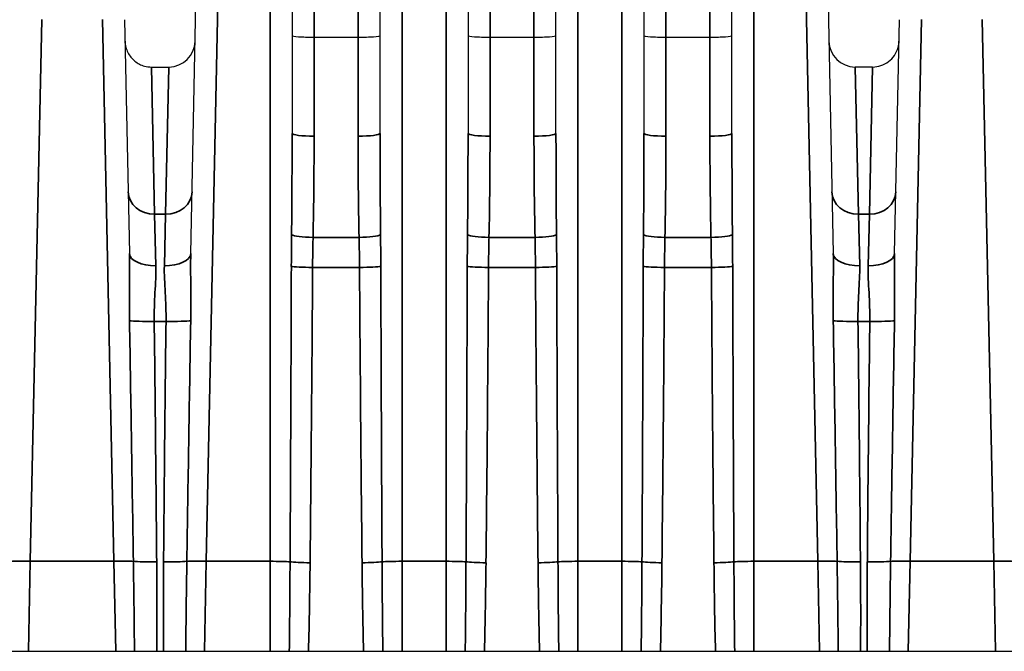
# Model space of a CAD drawing. Header units: millimetres. Extents: x 399 to 6233, y -1870 to 1602.
# Tile 508 of 656: x 5994 to 6016, y -201 to -187. Entities that reach past the tile are written whole.
import ezdxf

# ---------------------------------------------------------------- set-up
doc = ezdxf.new("R2010")
doc.units = ezdxf.units.MM
doc.layers.add('可見 (ISO)', color=7, linetype='Continuous', lineweight=25)
doc.layers.add('窄部可見 (ISO)', color=7, linetype='Continuous', lineweight=35)

msp = doc.modelspace()

# ---------------------------------------------------------------- linework, layer by layer
at = {"layer": '可見 (ISO)'}
for p, q in [((5997.845, -192.335), (5997.964, -186.656)), ((6000.149, -186.666), (6000.149, -189.603)), ((6002.149, -189.603), (6002.149, -186.666)), ((6004.149, -186.666), (6004.149, -189.603)), ((6006.149, -189.603), (6006.149, -186.666)), ((6008.149, -186.666), (6008.149, -189.603)), ((6010.149, -189.603), (6010.149, -186.666)), ((6012.334, -186.656), (6012.453, -192.335)), ((5996.341, -187.018), (5996.453, -192.335)), ((6013.845, -192.335), (6013.956, -187.018)), ((6001.649, -187.423), (6000.649, -187.423)), ((6005.649, -187.423), (6004.649, -187.423)), ((6009.649, -187.423), (6008.649, -187.423)), ((5996.951, -188.094), (5997.346, -188.094)), ((6013.346, -188.094), (6012.951, -188.094)), ((5977.149, -201.381), (6081.649, -201.381))]:
    msp.add_line(p, q, dxfattribs=at)
for centre, start, end in [((5997.346, -187.494), 270, 358.8), ((6012.951, -187.494), 181.2, 270)]:
    msp.add_arc(centre, 0.6, start, end, dxfattribs=at)
for points, knots in [([(5996.352, -187.507), (5996.352, -187.53), (5996.354, -187.553), (5996.36, -187.598), (5996.364, -187.621), (5996.381, -187.685), (5996.396, -187.726), (5996.435, -187.802), (5996.458, -187.838), (5996.51, -187.903), (5996.54, -187.933), (5996.605, -187.986), (5996.641, -188.009), (5996.715, -188.047), (5996.755, -188.062), (5996.846, -188.087), (5996.899, -188.094), (5996.951, -188.094)], [0, 0, 0, 0, 0.00692113, 0.00692113, 0.01375081, 0.01375081, 0.02679823, 0.02679823, 0.0393646, 0.0393646, 0.05193098, 0.05193098, 0.06449736, 0.06449736, 0.07706374, 0.07706374, 0.09281981, 0.09281981, 0.09281981, 0.09281981]), ([(6000.649, -187.423), (6000.517, -187.423), (6000.388, -187.419), (6000.295, -187.412), (6000.203, -187.404), (6000.149, -187.393), (6000.149, -187.382)], [0, 0, 0, 0, 0.0003907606, 0.0003907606, 0.0003907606, 0.0007815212, 0.0007815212, 0.0007815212, 0.0007815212]), ([(6002.149, -187.382), (6002.149, -187.393), (6002.095, -187.404), (6002.002, -187.412), (6001.91, -187.419), (6001.781, -187.423), (6001.649, -187.423)], [-0.0000151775, -0.0000151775, -0.0000151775, -0.0000151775, 0.0003793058, 0.0003793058, 0.0003793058, 0.0007737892, 0.0007737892, 0.0007737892, 0.0007737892]), ([(6004.649, -187.423), (6004.517, -187.423), (6004.388, -187.419), (6004.295, -187.412), (6004.203, -187.404), (6004.149, -187.393), (6004.149, -187.382)], [0, 0, 0, 0, 0.0003907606, 0.0003907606, 0.0003907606, 0.0007815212, 0.0007815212, 0.0007815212, 0.0007815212]), ([(6006.149, -187.382), (6006.149, -187.393), (6006.095, -187.404), (6006.002, -187.412), (6005.91, -187.419), (6005.781, -187.423), (6005.649, -187.423)], [-0.0000151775, -0.0000151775, -0.0000151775, -0.0000151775, 0.0003793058, 0.0003793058, 0.0003793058, 0.0007737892, 0.0007737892, 0.0007737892, 0.0007737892]), ([(6008.649, -187.423), (6008.517, -187.423), (6008.388, -187.419), (6008.295, -187.412), (6008.203, -187.404), (6008.149, -187.393), (6008.149, -187.382)], [0, 0, 0, 0, 0.0003907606, 0.0003907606, 0.0003907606, 0.0007815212, 0.0007815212, 0.0007815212, 0.0007815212]), ([(6010.149, -187.382), (6010.149, -187.393), (6010.095, -187.404), (6010.002, -187.412), (6009.91, -187.419), (6009.781, -187.423), (6009.649, -187.423)], [-0.0000151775, -0.0000151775, -0.0000151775, -0.0000151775, 0.0003793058, 0.0003793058, 0.0003793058, 0.0007737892, 0.0007737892, 0.0007737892, 0.0007737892]), ([(6013.346, -188.094), (6013.411, -188.094), (6013.476, -188.083), (6013.599, -188.042), (6013.658, -188.011), (6013.762, -187.932), (6013.807, -187.883), (6013.88, -187.776), (6013.908, -187.715), (6013.931, -187.629), (6013.936, -187.605), (6013.944, -187.556), (6013.946, -187.531), (6013.946, -187.507)], [0, 0, 0, 0, 0.01938058, 0.01938058, 0.03888823, 0.03888823, 0.05839129, 0.05839129, 0.07789451, 0.07789451, 0.08520881, 0.08520881, 0.09263584, 0.09263584, 0.09263584, 0.09263584])]:
    msp.add_open_spline(points, degree=3, knots=knots, dxfattribs=at)
at = {"layer": '窄部可見 (ISO)'}
for p, q in [((6000.649, -187.423), (6000.649, -184.933)), ((6001.649, -184.933), (6001.649, -187.423)), ((6004.649, -187.423), (6004.649, -184.933)), ((6005.649, -184.933), (6005.649, -187.423)), ((6008.649, -187.423), (6008.649, -184.933)), ((6009.649, -184.933), (6009.649, -187.423)), ((5998.464, -186.649), (5998.198, -199.334)), ((5999.649, -199.334), (5999.649, -186.649)), ((6002.649, -186.649), (6002.649, -199.334)), ((6003.649, -199.334), (6003.649, -186.649)), ((6006.649, -186.649), (6006.649, -199.334)), ((6007.649, -199.334), (6007.649, -186.649)), ((6010.649, -186.649), (6010.649, -199.334)), ((6012.1, -199.334), (6011.834, -186.649)), ((5994.456, -187.011), (5994.198, -199.334)), ((5996.1, -199.334), (5995.841, -187.011)), ((6014.456, -187.011), (6014.198, -199.334)), ((6016.1, -199.334), (6015.841, -187.011)), ((6000.649, -187.423), (6000.649, -189.666)), ((6001.649, -189.666), (6001.649, -187.423)), ((6004.649, -187.423), (6004.649, -189.666)), ((6005.649, -189.666), (6005.649, -187.423)), ((6008.649, -187.423), (6008.649, -189.666)), ((6009.649, -189.666), (6009.649, -187.423)), ((5996.951, -188.094), (5997.023, -191.442)), ((5997.346, -188.094), (5997.275, -191.442)), ((6013.023, -191.442), (6012.951, -188.094)), ((6013.275, -191.442), (6013.346, -188.094)), ((5997.023, -191.442), (5997.275, -191.442)), ((5997.053, -192.612), (5997.023, -191.442)), ((5997.275, -191.442), (5997.245, -192.612)), ((6013.023, -191.442), (6013.275, -191.442)), ((6013.053, -192.612), (6013.023, -191.442)), ((6013.275, -191.442), (6013.245, -192.612)), ((6000.626, -191.969), (6001.672, -191.969)), ((6004.626, -191.969), (6005.672, -191.969)), ((6008.626, -191.969), (6009.672, -191.969)), ((6001.682, -192.652), (6000.615, -192.652)), ((6005.682, -192.652), (6004.615, -192.652)), ((6009.682, -192.652), (6008.615, -192.652)), ((5997.283, -193.879), (5997.015, -193.879)), ((6013.283, -193.879), (6013.015, -193.879)), ((5994.155, -201.381), (5994.198, -199.334)), ((5994.198, -199.334), (5996.1, -199.334)), ((5996.1, -199.334), (5996.142, -201.381)), ((5998.155, -201.381), (5998.198, -199.334)), ((5998.198, -199.334), (5999.649, -199.334)), ((5999.649, -199.334), (5999.649, -201.381)), ((6002.649, -199.334), (6003.649, -199.334)), ((6002.649, -201.381), (6002.649, -199.334)), ((6003.649, -199.334), (6003.649, -201.381)), ((6006.649, -199.334), (6007.649, -199.334)), ((6006.649, -201.381), (6006.649, -199.334)), ((6007.649, -199.334), (6007.649, -201.381)), ((6010.649, -199.334), (6012.1, -199.334)), ((6010.649, -201.381), (6010.649, -199.334)), ((6012.1, -199.334), (6012.142, -201.381)), ((6014.155, -201.381), (6014.198, -199.334)), ((6014.198, -199.334), (6016.1, -199.334)), ((6016.1, -199.334), (6016.142, -201.381))]:
    msp.add_line(p, q, dxfattribs=at)
for centre, major_axis, ratio, start_param, end_param in [((5999.649, -189.603), (0, 10.755), 0.04649, 4.496293, 4.712389), ((6000.649, -189.603), (-0.5, 0), 0.127071, 0, 1.570796), ((6000.144, -190.245), (-0.039, -7.61), 0.0662, 1.342574, 1.647186), ((6001.649, -189.603), (0.5, 0), 0.127071, 4.712389, 6.283185), ((6002.154, -190.245), (0.039, -7.61), 0.0662, 4.635999, 4.940611), ((6002.649, -189.603), (0, 10.755), 0.04649, 1.570796, 1.786892), ((6003.649, -189.603), (0, 10.755), 0.04649, 4.496293, 4.712389), ((6004.649, -189.603), (-0.5, 0), 0.127071, 0, 1.570796), ((6004.144, -190.245), (-0.039, -7.61), 0.0662, 1.342574, 1.647186), ((6005.649, -189.603), (0.5, 0), 0.127071, 4.712389, 6.283185), ((6006.154, -190.245), (0.039, -7.61), 0.0662, 4.635999, 4.940611), ((6006.649, -189.603), (0, 10.755), 0.04649, 1.570796, 1.786892), ((6007.649, -189.603), (0, 10.755), 0.04649, 4.496293, 4.712389), ((6008.649, -189.603), (-0.5, 0), 0.127071, 0, 1.570796), ((6008.144, -190.245), (-0.039, -7.61), 0.0662, 1.342574, 1.647186), ((6009.649, -189.603), (0.5, 0), 0.127071, 4.712389, 6.283185), ((6010.154, -190.245), (0.039, -7.61), 0.0662, 4.635999, 4.940611), ((6010.649, -189.603), (0, 10.755), 0.04649, 1.570796, 1.786892), ((5997.023, -190.919), (-0.6, -0.013), 0.871195, 0, 1.552549), ((5997.275, -190.919), (0.6, -0.013), 0.871195, 4.730636, 6.283185), ((6013.023, -190.919), (-0.6, -0.013), 0.871195, 0, 1.552549), ((6013.275, -190.919), (0.6, -0.013), 0.871195, 4.730636, 6.283185), ((6000.626, -191.905), (-0.5, 0.01), 0.127044, 0.217755, 1.573394), ((6001.672, -191.905), (0.5, 0.01), 0.127044, 4.709792, 6.06543), ((6004.626, -191.905), (-0.5, 0.01), 0.127044, 0.217755, 1.573394), ((6005.672, -191.905), (0.5, 0.01), 0.127044, 4.709792, 6.06543), ((6008.626, -191.905), (-0.5, 0.01), 0.127044, 0.217755, 1.573394), ((6009.672, -191.905), (0.5, 0.01), 0.127044, 4.709792, 6.06543), ((5997.053, -192.323), (-0.6, -0.013), 0.481235, 0, 1.560716), ((5997.245, -192.323), (0.6, -0.013), 0.481235, 4.722469, 6.283185), ((6013.053, -192.323), (-0.6, -0.013), 0.481235, 0, 1.560716), ((6013.245, -192.323), (0.6, -0.013), 0.481235, 4.722469, 6.283185), ((5999.649, -181.909), (0, 41.815), 0.011957, 4.282281, 4.453176), ((6000.615, -192.622), (-0.5, 0.003), 0.058757, 0.25951, 1.571169), ((6000.097, -188.677), (-0.114, -29.46), 0.018289, 1.199539, 1.435531), ((6001.682, -192.622), (0.5, 0.003), 0.058757, 4.712016, 6.023676), ((6002.201, -188.677), (0.114, -29.46), 0.018289, 4.847654, 5.083646), ((6002.649, -181.909), (0, 41.815), 0.011957, 1.830009, 2.000904), ((6003.649, -181.909), (0, 41.815), 0.011957, 4.282281, 4.453176), ((6004.615, -192.622), (-0.5, 0.003), 0.058757, 0.25951, 1.571169), ((6004.097, -188.677), (-0.114, -29.46), 0.018289, 1.199539, 1.435531), ((6005.682, -192.622), (0.5, 0.003), 0.058757, 4.712016, 6.023676), ((6006.201, -188.677), (0.114, -29.46), 0.018289, 4.847654, 5.083646), ((6006.649, -181.909), (0, 41.815), 0.011957, 1.830009, 2.000904), ((6007.649, -181.909), (0, 41.815), 0.011957, 4.282281, 4.453176), ((6008.615, -192.622), (-0.5, 0.003), 0.058757, 0.25951, 1.571169), ((6008.097, -188.677), (-0.114, -29.46), 0.018289, 1.199539, 1.435531), ((6009.682, -192.622), (0.5, 0.003), 0.058757, 4.712016, 6.023676), ((6010.201, -188.677), (0.114, -29.46), 0.018289, 4.847654, 5.083646), ((6010.649, -181.909), (0, 41.815), 0.011957, 1.830009, 2.000904), ((5995.646, -177.724), (-0.964, 45.999), 0.010868, 4.2231, 4.353678), ((5997.015, -193.844), (-0.6, -0.007), 0.058754, 0.357898, 1.570091), ((5996.294, -186.512), (0.533, -32.384), 0.019013, 1.16289, 1.340965), ((5998.004, -186.512), (-0.533, -32.384), 0.019013, 4.94222, 5.120295), ((5997.283, -193.844), (0.6, -0.007), 0.058754, 4.713094, 5.925287), ((5998.651, -177.724), (0.964, 45.999), 0.010868, 1.929507, 2.060085), ((6011.646, -177.724), (-0.964, 45.999), 0.010868, 4.2231, 4.353678), ((6013.015, -193.844), (-0.6, -0.007), 0.058754, 0.357898, 1.570091), ((6012.294, -186.512), (0.533, -32.384), 0.019013, 1.16289, 1.340965), ((6014.004, -186.512), (-0.533, -32.384), 0.019013, 4.94222, 5.120295), ((6013.283, -193.844), (0.6, -0.007), 0.058754, 4.713094, 5.925287), ((6014.651, -177.724), (0.964, 45.999), 0.010868, 1.929507, 2.060085), ((5994.198, -199.352), (0.5, -0.01), 0.034892, 1.571527, 2.653535), ((5996.1, -199.352), (-0.5, -0.01), 0.034892, 3.62965, 4.711658), ((5997.071, -199.313), (0.6, 0.005), 0.058756, 3.630245, 4.711905), ((5997.227, -199.313), (0.6, -0.005), 0.058756, 4.712873, 5.794533), ((5998.198, -199.352), (-0.5, 0.01), 0.034892, 4.71312, 5.795128), ((5999.649, -199.352), (-0.5, 0), 0.034899, 3.571701, 4.712389), ((6000.558, -199.337), (-0.5, 0.005), 0.058755, 0.430622, 1.571441), ((6001.74, -199.337), (-0.5, -0.005), 0.058755, 1.570151, 2.710971), ((6002.649, -199.352), (-0.5, 0), 0.034899, 4.712389, 5.853077), ((6003.649, -199.352), (-0.5, 0), 0.034899, 3.571701, 4.712389), ((6004.558, -199.337), (-0.5, 0.005), 0.058755, 0.430622, 1.571441), ((6005.74, -199.337), (-0.5, -0.005), 0.058755, 1.570151, 2.710971), ((6006.649, -199.352), (-0.5, 0), 0.034899, 4.712389, 5.853077), ((6007.649, -199.352), (-0.5, 0), 0.034899, 3.571701, 4.712389), ((6008.558, -199.337), (-0.5, 0.005), 0.058755, 0.430622, 1.571441), ((6009.74, -199.337), (-0.5, -0.005), 0.058755, 1.570151, 2.710971), ((6010.649, -199.352), (-0.5, 0), 0.034899, 4.712389, 5.853077), ((6012.1, -199.352), (-0.5, -0.01), 0.034892, 3.62965, 4.711658), ((6013.071, -199.313), (-0.6, -0.005), 0.058756, 0.488652, 1.570312), ((6013.227, -199.313), (0.6, -0.005), 0.058756, 4.712873, 5.794533), ((6014.198, -199.352), (-0.5, 0.01), 0.034892, 4.71312, 5.795128), ((6016.1, -199.352), (-0.5, -0.01), 0.034892, 3.62965, 4.711658)]:
    msp.add_ellipse(centre, major_axis=major_axis, ratio=ratio, start_param=start_param, end_param=end_param, dxfattribs=at)
for points, knots in [([(6000.132, -192.627), (6000.132, -192.515), (6000.133, -192.403), (6000.134, -192.291), (6000.135, -192.163), (6000.136, -192.036), (6000.137, -191.909)], [0, 0, 0, 0, 0.0003365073, 0.0003365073, 0.0003365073, 0.0007195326, 0.0007195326, 0.0007195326, 0.0007195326]), ([(6000.626, -191.969), (6000.623, -192.089), (6000.621, -192.211), (6000.619, -192.332), (6000.617, -192.438), (6000.616, -192.545), (6000.615, -192.652)], [0, 0, 0, 0, 0.0003655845, 0.0003655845, 0.0003655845, 0.0006862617, 0.0006862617, 0.0006862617, 0.0006862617]), ([(6001.682, -192.652), (6001.682, -192.545), (6001.68, -192.438), (6001.679, -192.332), (6001.677, -192.211), (6001.675, -192.089), (6001.672, -191.969)], [0, 0, 0, 0, 0.0003206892, 0.0003206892, 0.0003206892, 0.0006862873, 0.0006862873, 0.0006862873, 0.0006862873]), ([(6002.16, -191.909), (6002.162, -192.036), (6002.163, -192.163), (6002.164, -192.291), (6002.165, -192.403), (6002.165, -192.515), (6002.166, -192.627)], [0, 0, 0, 0, 0.0003830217, 0.0003830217, 0.0003830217, 0.0007195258, 0.0007195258, 0.0007195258, 0.0007195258]), ([(6004.132, -192.627), (6004.132, -192.515), (6004.133, -192.403), (6004.134, -192.291), (6004.135, -192.163), (6004.136, -192.036), (6004.137, -191.909)], [0, 0, 0, 0, 0.0003365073, 0.0003365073, 0.0003365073, 0.0007195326, 0.0007195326, 0.0007195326, 0.0007195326]), ([(6004.626, -191.969), (6004.623, -192.089), (6004.621, -192.211), (6004.619, -192.332), (6004.617, -192.438), (6004.616, -192.545), (6004.615, -192.652)], [0, 0, 0, 0, 0.0003655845, 0.0003655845, 0.0003655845, 0.0006862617, 0.0006862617, 0.0006862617, 0.0006862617]), ([(6005.682, -192.652), (6005.682, -192.545), (6005.68, -192.438), (6005.679, -192.332), (6005.677, -192.211), (6005.675, -192.089), (6005.672, -191.969)], [0, 0, 0, 0, 0.0003206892, 0.0003206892, 0.0003206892, 0.0006862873, 0.0006862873, 0.0006862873, 0.0006862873]), ([(6006.16, -191.909), (6006.162, -192.036), (6006.163, -192.163), (6006.164, -192.291), (6006.165, -192.403), (6006.165, -192.515), (6006.166, -192.627)], [0, 0, 0, 0, 0.0003830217, 0.0003830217, 0.0003830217, 0.0007195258, 0.0007195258, 0.0007195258, 0.0007195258]), ([(6008.132, -192.627), (6008.132, -192.515), (6008.133, -192.403), (6008.134, -192.291), (6008.135, -192.163), (6008.136, -192.036), (6008.137, -191.909)], [0, 0, 0, 0, 0.0003365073, 0.0003365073, 0.0003365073, 0.0007195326, 0.0007195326, 0.0007195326, 0.0007195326]), ([(6008.626, -191.969), (6008.623, -192.089), (6008.621, -192.211), (6008.619, -192.332), (6008.617, -192.438), (6008.616, -192.545), (6008.615, -192.652)], [0, 0, 0, 0, 0.0003655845, 0.0003655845, 0.0003655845, 0.0006862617, 0.0006862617, 0.0006862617, 0.0006862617]), ([(6009.682, -192.652), (6009.682, -192.545), (6009.68, -192.438), (6009.679, -192.332), (6009.677, -192.211), (6009.675, -192.089), (6009.672, -191.969)], [0, 0, 0, 0, 0.0003206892, 0.0003206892, 0.0003206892, 0.0006862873, 0.0006862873, 0.0006862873, 0.0006862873]), ([(6010.16, -191.909), (6010.162, -192.036), (6010.163, -192.163), (6010.164, -192.291), (6010.165, -192.403), (6010.165, -192.515), (6010.166, -192.627)], [0, 0, 0, 0, 0.0003830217, 0.0003830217, 0.0003830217, 0.0007195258, 0.0007195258, 0.0007195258, 0.0007195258]), ([(5996.453, -193.863), (5996.449, -193.605), (5996.45, -193.348), (5996.452, -193.093), (5996.452, -193.086), (5996.452, -193.08), (5996.452, -193.074), (5996.454, -192.826), (5996.458, -192.579), (5996.453, -192.335)], [0, 0, 0, 0, 0.000774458, 0.000774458, 0.000774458, 0.000793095, 0.000793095, 0.000793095, 0.001548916, 0.001548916, 0.001548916, 0.001548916]), ([(5997.845, -192.335), (5997.84, -192.58), (5997.843, -192.829), (5997.846, -193.079), (5997.846, -193.084), (5997.846, -193.089), (5997.846, -193.094), (5997.848, -193.349), (5997.849, -193.605), (5997.845, -193.863)], [0, 0, 0, 0, 0.000759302, 0.000759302, 0.000759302, 0.000774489, 0.000774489, 0.000774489, 0.001548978, 0.001548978, 0.001548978, 0.001548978]), ([(6012.453, -193.863), (6012.449, -193.605), (6012.45, -193.348), (6012.452, -193.093), (6012.452, -193.086), (6012.452, -193.08), (6012.452, -193.074), (6012.454, -192.826), (6012.458, -192.579), (6012.453, -192.335)], [0, 0, 0, 0, 0.000774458, 0.000774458, 0.000774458, 0.000793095, 0.000793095, 0.000793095, 0.001548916, 0.001548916, 0.001548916, 0.001548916]), ([(6013.845, -192.335), (6013.84, -192.58), (6013.843, -192.829), (6013.846, -193.079), (6013.846, -193.084), (6013.846, -193.089), (6013.846, -193.094), (6013.848, -193.349), (6013.849, -193.605), (6013.845, -193.863)], [0, 0, 0, 0, 0.000759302, 0.000759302, 0.000759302, 0.000774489, 0.000774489, 0.000774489, 0.001548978, 0.001548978, 0.001548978, 0.001548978]), ([(5997.053, -192.612), (5997.057, -192.807), (5997.044, -193.011), (5997.021, -193.435), (5997.012, -193.656), (5997.015, -193.879)], [0, 0, 0, 0, 0.000661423, 0.000661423, 0.001322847, 0.001322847, 0.001322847, 0.001322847]), ([(5997.283, -193.879), (5997.286, -193.656), (5997.277, -193.439), (5997.254, -193.015), (5997.24, -192.807), (5997.245, -192.612)], [0, 0, 0, 0, 0.000661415, 0.000661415, 0.001322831, 0.001322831, 0.001322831, 0.001322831]), ([(6013.053, -192.612), (6013.057, -192.807), (6013.044, -193.011), (6013.021, -193.435), (6013.012, -193.656), (6013.015, -193.879)], [0, 0, 0, 0, 0.000661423, 0.000661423, 0.001322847, 0.001322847, 0.001322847, 0.001322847]), ([(6013.283, -193.879), (6013.286, -193.656), (6013.277, -193.439), (6013.254, -193.015), (6013.24, -192.807), (6013.245, -192.612)], [0, 0, 0, 0, 0.000661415, 0.000661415, 0.001322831, 0.001322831, 0.001322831, 0.001322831]), ([(5996.565, -201.381), (5996.563, -201.062), (5996.559, -200.742), (5996.556, -200.423), (5996.551, -200.06), (5996.546, -199.697), (5996.541, -199.334)], [0.000041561, 0.000041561, 0.000041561, 0.000041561, 0.001000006, 0.001000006, 0.001000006, 0.00208995, 0.00208995, 0.00208995, 0.00208995]), ([(5997.757, -199.334), (5997.752, -199.667), (5997.747, -200), (5997.743, -200.333), (5997.739, -200.682), (5997.735, -201.032), (5997.732, -201.381)], [0, 0, 0, 0, 0.001000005, 0.001000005, 0.001000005, 0.002048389, 0.002048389, 0.002048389, 0.002048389]), ([(6000.086, -201.381), (6000.09, -201.065), (6000.093, -200.749), (6000.096, -200.432), (6000.099, -200.07), (6000.101, -199.707), (6000.103, -199.344)], [0.000050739, 0.000050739, 0.000050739, 0.000050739, 0.001000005, 0.001000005, 0.001000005, 0.002089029, 0.002089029, 0.002089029, 0.002089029]), ([(6002.194, -199.344), (6002.196, -199.677), (6002.198, -200.01), (6002.201, -200.343), (6002.204, -200.689), (6002.208, -201.035), (6002.212, -201.381)], [0, 0, 0, 0, 0.001000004, 0.001000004, 0.001000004, 0.00203829, 0.00203829, 0.00203829, 0.00203829]), ([(6004.086, -201.381), (6004.09, -201.065), (6004.093, -200.749), (6004.096, -200.432), (6004.099, -200.07), (6004.101, -199.707), (6004.103, -199.344)], [0.000050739, 0.000050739, 0.000050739, 0.000050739, 0.001000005, 0.001000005, 0.001000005, 0.002089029, 0.002089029, 0.002089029, 0.002089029]), ([(6006.194, -199.344), (6006.196, -199.677), (6006.198, -200.01), (6006.201, -200.343), (6006.204, -200.689), (6006.208, -201.035), (6006.212, -201.381)], [0, 0, 0, 0, 0.001000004, 0.001000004, 0.001000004, 0.00203829, 0.00203829, 0.00203829, 0.00203829]), ([(6008.086, -201.381), (6008.09, -201.065), (6008.093, -200.749), (6008.096, -200.432), (6008.099, -200.07), (6008.101, -199.707), (6008.103, -199.344)], [0.000050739, 0.000050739, 0.000050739, 0.000050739, 0.001000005, 0.001000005, 0.001000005, 0.002089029, 0.002089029, 0.002089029, 0.002089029]), ([(6010.194, -199.344), (6010.196, -199.677), (6010.198, -200.01), (6010.201, -200.343), (6010.204, -200.689), (6010.208, -201.035), (6010.212, -201.381)], [0, 0, 0, 0, 0.001000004, 0.001000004, 0.001000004, 0.00203829, 0.00203829, 0.00203829, 0.00203829]), ([(6012.565, -201.381), (6012.563, -201.062), (6012.559, -200.742), (6012.556, -200.423), (6012.551, -200.06), (6012.546, -199.697), (6012.541, -199.334)], [0.000041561, 0.000041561, 0.000041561, 0.000041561, 0.001000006, 0.001000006, 0.001000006, 0.00208995, 0.00208995, 0.00208995, 0.00208995]), ([(6013.757, -199.334), (6013.752, -199.667), (6013.747, -200), (6013.743, -200.333), (6013.739, -200.682), (6013.735, -201.032), (6013.732, -201.381)], [0, 0, 0, 0, 0.001000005, 0.001000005, 0.001000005, 0.002048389, 0.002048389, 0.002048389, 0.002048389])]:
    msp.add_open_spline(points, degree=3, knots=knots, dxfattribs=at)
for points in [[(5997.071, -199.349), (5997.076, -200.026), (5997.078, -200.703), (5997.073, -201.381)], [(5997.225, -201.381), (5997.22, -200.703), (5997.222, -200.026), (5997.227, -199.349)], [(6000.558, -199.367), (6000.55, -200.038), (6000.54, -200.71), (6000.523, -201.381)], [(6001.775, -201.381), (6001.758, -200.71), (6001.747, -200.038), (6001.74, -199.367)], [(6004.558, -199.367), (6004.55, -200.038), (6004.54, -200.71), (6004.523, -201.381)], [(6005.775, -201.381), (6005.758, -200.71), (6005.747, -200.038), (6005.74, -199.367)], [(6008.558, -199.367), (6008.55, -200.038), (6008.54, -200.71), (6008.523, -201.381)], [(6009.775, -201.381), (6009.758, -200.71), (6009.747, -200.038), (6009.74, -199.367)], [(6013.071, -199.349), (6013.076, -200.026), (6013.078, -200.703), (6013.073, -201.381)], [(6013.225, -201.381), (6013.22, -200.703), (6013.222, -200.026), (6013.227, -199.349)]]:
    msp.add_open_spline(points, degree=3, dxfattribs=at)

doc.saveas('drawing.dxf')
